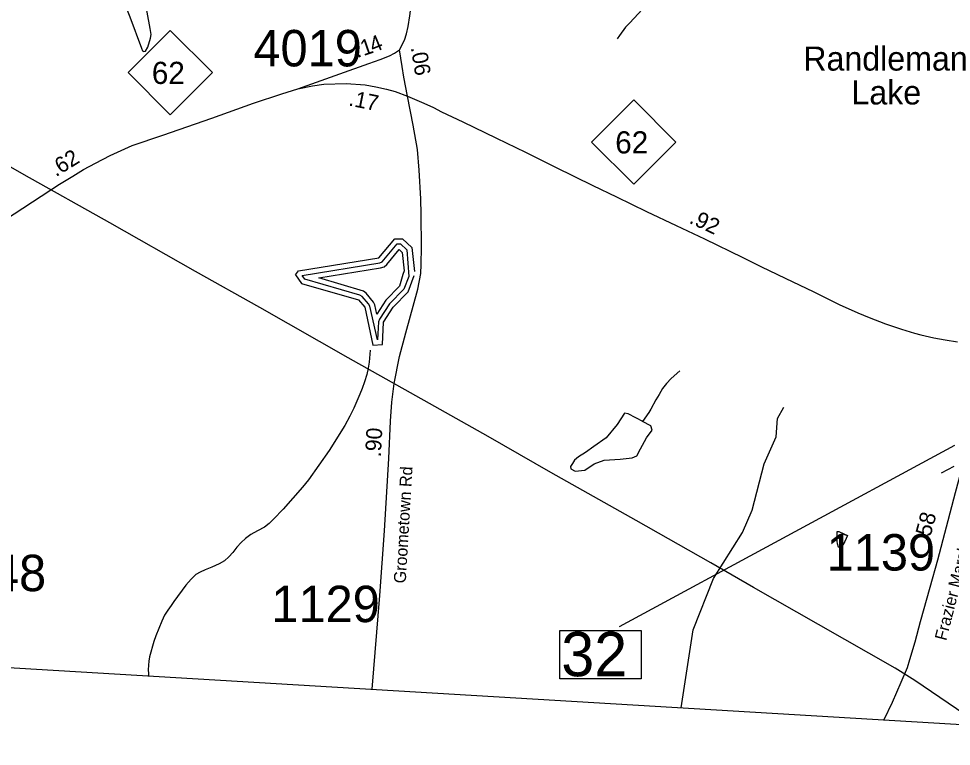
# Model space of a CAD drawing. Extents: x 1662474 to 1856135, y 779280 to 917889.
# Drawn here: x 1732908 to 1740276, y 788542 to 794292 of the extents above; entities that cross this region are included whole.
import ezdxf

# ---------------------------------------------------------------- set-up
doc = ezdxf.new("R2010")
doc.units = 0
for name, color, linetype in [('Cogo Default Point CELL', 7, 'Continuous'), ('Exist Boundary Political CountyLine', 7, 'Continuous'), ('Exist Hydrographic Lake Shore Label', 7, 'Continuous'), ('Exist Hydrographic Misc Water Feature', 7, 'Continuous'), ('Exist Hydrographic Pond Over 1500 Sq Ft', 7, 'Continuous'), ('Exist Hydrographic Pond Under 1500 Sq Ft', 7, 'Continuous'), ('Exist Road Primary NC Attributed', 7, 'Continuous'), ('Exist Road Primary NC Service Mileage Hundredths English Label', 7, 'Continuous'), ('Exist Road Primary NC Shield CELL', 7, 'Continuous'), ('Exist Road Primary NC Shield Number Label', 7, 'Continuous'), ('Exist Road Secondary Mileage Tenths English Label', 7, 'Continuous'), ('Exist Road Secondary Structure Standard Bridge CELL', 7, 'Continuous'), ('Exist Road Secondary Structure Standard Bridge Number Label', 7, 'Continuous'), ('Exist Road Secondary Type 51 Attributed', 7, 'Continuous'), ('Exist Road Secondary Type 51 Label', 7, 'Continuous'), ('Exist Utilities Electrical Transmission Line', 7, 'Continuous'), ('Old_Level_44', 7, 'Continuous'), ('Prop DGN Element Guardrail', 7, 'Continuous'), ('Prop Guardrail', 7, 'Continuous')]:
    doc.layers.add(name, color=color, linetype=linetype)

msp = doc.modelspace()

# ---------------------------------------------------------------- linework, layer by layer
at = {"layer": 'Exist Boundary Political CountyLine'}
msp.add_lwpolyline([(1690037.5, 791664.5), (1701364.2, 790957.5), (1714716, 790252.3), (1740499.2, 788706.5), (1750629.1, 788065.3), (1759370.2, 787540.1), (1762189.4, 787333), (1768414.3, 786933.6), (1776472.8, 786425.7), (1794607.1, 785397.2), (1814974.6, 784258.7), (1839558.3, 782880.6)], dxfattribs=at)
at = {"layer": 'Exist Hydrographic Misc Water Feature'}
msp.add_line((1737885.3, 791179.8), (1737836.6, 791109.6), dxfattribs=at)
for points in [[(1737867.9, 794400.8), (1737736.4, 794258), (1737702.2, 794224.3), (1737653.6, 794158.8), (1737635.3, 794132.9)], [(1735685.5, 791672.7), (1735676.5, 791576.8), (1735670.1, 791530.8), (1735657.6, 791480.9), (1735641, 791423.1), (1735620.5, 791371.2), (1735602.3, 791325.4), (1735555.1, 791213.8), (1735524.3, 791150), (1735483.7, 791078.4), (1735361.9, 790879.6), (1735197.7, 790649), (1735149.1, 790589.5), (1734997.4, 790416.9), (1734920.7, 790337.5), (1734886.2, 790303.8), (1734850.1, 790274.2), (1734795.6, 790244.7), (1734741.4, 790215.2), (1734701.3, 790185.5), (1734664.8, 790151.9), (1734632.4, 790116.2), (1734600, 790074.5), (1734567.6, 790038.8), (1734535.4, 790009.1), (1734491.1, 789983.6), (1734434.9, 789958), (1734382.6, 789936.5), (1734342.6, 789918.9), (1734308.4, 789899.2), (1734269.8, 789863.6), (1734229.4, 789816), (1734134.3, 789686.8), (1734111.9, 789655), (1734085.5, 789617.2), (1734059.2, 789579.4), (1734038.7, 789531.7), (1733991.6, 789416.1), (1733975.4, 789370.2), (1733941.9, 789248.5), (1733935.8, 789216.5), (1733933.3, 789182.5), (1733931.1, 789146.6), (1733932.7, 789118.6), (1733934.3, 789100.1)], [(1738130.5, 791509.5), (1738063.9, 791450.1), (1738025.6, 791408.5), (1737995.2, 791368.7), (1737966.9, 791323), (1737942.3, 791279.3), (1737901.7, 791207.6), (1737885.3, 791179.8)], [(1738142.5, 788847.8), (1738235.5, 789462.4), (1738397.5, 789869.4), (1738626.6, 790232.3), (1738702.6, 790408.1), (1738798.6, 790773.7), (1738891.7, 790988.4), (1738901.5, 791132.7), (1738952.6, 791223.6)], [(1739456.6, 790208.6), (1739434.3, 790160.8), (1739419.9, 790134.9), (1739407.8, 790117), (1739397.8, 790111.1), (1739383.8, 790115.2), (1739376, 790141.3), (1739372.3, 790183.4), (1739372.8, 790221.4), (1739373, 790239.4), (1739386.9, 790239.3), (1739410.9, 790227.1), (1739430.8, 790216.9), (1739456.6, 790208.6)], [(1739456.6, 790208.6), (1739434.3, 790160.8), (1739419.9, 790134.9), (1739407.8, 790117), (1739397.8, 790111.1), (1739383.8, 790115.2), (1739376, 790141.3), (1739372.3, 790183.4), (1739372.8, 790221.4), (1739373, 790239.4), (1739386.9, 790239.3), (1739456.6, 790208.6)]]:
    msp.add_lwpolyline(points, dxfattribs=at)
at = {"layer": 'Exist Hydrographic Pond Over 1500 Sq Ft'}
for points in [[(1735094.5, 792267), (1735119.6, 792299.3), (1735754.6, 792401.3), (1735880.5, 792553), (1735939.6, 792551.8), (1736013.6, 792484.7), (1736034.3, 792294.8)], [(1735094.5, 792267), (1735143.6, 792200.3), (1735592.6, 792069.8), (1735642.6, 792013), (1735706.6, 791713), (1735781.5, 791718), (1735791.5, 791895.1), (1735867.6, 792011.7), (1735985.5, 792134), (1736032.2, 792262.1)]]:
    msp.add_lwpolyline(points, dxfattribs=at)
at = {"layer": 'Exist Hydrographic Pond Under 1500 Sq Ft'}
for points in [[(1733847.6, 794488.9), (1733805.6, 794499.3), (1733755.8, 794507.8), (1733727.9, 794512), (1733715.6, 794504.1), (1733717.6, 794484.1), (1733735, 794438), (1733785.9, 794305.4), (1733877.6, 794058.5), (1733887.4, 794038.4), (1733897.2, 794032.3), (1733911.2, 794036.2), (1733929.6, 794068), (1733950.4, 794137.9), (1733954.5, 794165.8), (1733947.1, 794213.9), (1733899.5, 794476.4), (1733847.6, 794488.9)], [(1737844.4, 791105.5), (1737723.1, 791168.7), (1737695.3, 791173.7), (1737637.2, 791085.3), (1737548.8, 790979.3), (1737452.8, 790911.1), (1737387.1, 790863.1), (1737331.5, 790830.2), (1737298.6, 790802.5), (1737283.5, 790777.2), (1737268.3, 790754.5), (1737270.8, 790734.3), (1737303.7, 790716.6), (1737379.5, 790724.2), (1737455.3, 790774.7), (1737533.6, 790802.5), (1737660, 790812.6), (1737753.5, 790822.7), (1737791.4, 790837.8), (1737821.7, 790893.4), (1737867.2, 790979.3), (1737912.6, 791039.9), (1737902.5, 791075.2), (1737836.6, 791109.6)]]:
    msp.add_lwpolyline(points, dxfattribs=at)
at = {"layer": 'Exist Road Primary NC Attributed'}
for points in [[(1735113.9, 793737.1), (1735228.2, 793762.1), (1735319.8, 793773.5), (1735494.5, 793778.7), (1735646.3, 793770.4), (1735729.5, 793753.8), (1735815, 793734.6), (1735883.4, 793717.7), (1735980.4, 793679.5)], [(1732197.8, 792306.7), (1732433.9, 792461.1), (1732873.8, 792749.7), (1733229.5, 792983.7), (1733336.6, 793048.7), (1733420.8, 793100.7), (1733514.4, 793149.6), (1733631.9, 793212), (1733805.6, 793289.9), (1734047.9, 793371.6), (1734433.7, 793505.2), (1734764.4, 793625.3), (1734988, 793698.6), (1735113.9, 793737.1)], [(1735980.4, 793679.5), (1736108, 793625.3), (1736185, 793590), (1736249.6, 793557.1), (1736417.9, 793475.8), (1736681.9, 793348.2), (1736911.3, 793236.8), (1737148.8, 793119.6), (1737444.4, 792974.3), (1737629.7, 792885), (1737868.7, 792769.2), (1738102.5, 792657.1), (1738326, 792551.6), (1738628.2, 792404.1), (1738777.5, 792331.7), (1739023.8, 792212.6), (1739185.6, 792135.4), (1739389.3, 792034.3), (1739536.3, 791967.4), (1739626, 791930.2), (1739755.4, 791880.2), (1739881.9, 791837.9), (1739985.6, 791807.1), (1740036.3, 791793.8), (1740137.1, 791771), (1740226.1, 791754.5), (1740324.3, 791737.7)]]:
    msp.add_lwpolyline(points, dxfattribs=at)
at = {"layer": 'Exist Road Primary NC Shield CELL'}
for points in [[(1733773.2, 793866.1), (1734106.2, 794199.1), (1734439.2, 793866.1), (1734106.2, 793533.1)], [(1737433.9, 793317), (1737766.8, 793650), (1738099.8, 793317), (1737766.8, 792984)]]:
    msp.add_lwpolyline(points, close=True, dxfattribs=at)
at = {"layer": 'Exist Road Secondary Structure Standard Bridge CELL'}
msp.add_line((1740198.9, 790703.2), (1740298.7, 790756.7), dxfattribs=at)
at = {"layer": 'Exist Road Secondary Structure Standard Bridge Number Label'}
msp.add_line((1740301.7, 790918.8), (1737652.8, 789486.6), dxfattribs=at)
msp.add_lwpolyline([(1737182.2, 789458.7), (1737826.3, 789458.7), (1737826.3, 789076.4), (1737182.2, 789076.4)], close=True, dxfattribs=at)
at = {"layer": 'Exist Road Secondary Type 51 Attributed'}
for points in [[(1735915.7, 794045.5), (1735956, 794123.6), (1735972.9, 794171.7), (1735985.7, 794229.1), (1735999.5, 794314.1), (1736020, 794476.5), (1736065.1, 794816.1), (1736106.1, 795105.6), (1736123, 795237.2), (1736169.1, 795518.6), (1736211.3, 795722.9), (1736266, 795979.7), (1736329.4, 796250.5), (1736353, 796370.9), (1736368.2, 796450.3), (1736387.1, 796588.8), (1736405.9, 796712.5), (1736414, 796830.8), (1736434.2, 797020.5), (1736458.2, 797265.8), (1736471.6, 797414.9)], [(1735113.9, 793737.1), (1735445.6, 793856.7), (1735673.2, 793939.2), (1735763.7, 793970.2), (1735836.6, 793999.7), (1735876.1, 794019.5), (1735915.7, 794045.5)], [(1735980.4, 793679.5), (1735951, 793831), (1735938.5, 793915.5), (1735915.7, 794045.5)], [(1735701, 788994.2), (1735760.6, 789734.3), (1735797.3, 790244.6), (1735831.2, 790815.9), (1735846.6, 791112.9), (1735855.4, 791262.2), (1735873.8, 791410), (1735917.9, 791622.5), (1735967.2, 791809.3), (1736061.8, 792153.8), (1736084.1, 792278.8), (1736087.1, 792349.3), (1736090, 792486.5), (1736088.5, 792744.9), (1736084.8, 792869.9), (1736071.6, 793096), (1736058.4, 793257.8), (1736023.8, 793451.6), (1735980.4, 793679.5)], [(1740384.1, 790836.8), (1740306.9, 790546.4), (1740234.1, 790275.4), (1740165.7, 790013.3), (1740106.9, 789797.5), (1740029, 789527.3), (1739987.1, 789365.9), (1739946.6, 789226.9), (1739926, 789161.8), (1739878.2, 789047.1), (1739807.6, 788888.7), (1739744, 788751.8)]]:
    msp.add_lwpolyline(points, dxfattribs=at)
at = {"layer": 'Exist Utilities Electrical Transmission Line'}
msp.add_lwpolyline([(1740514.7, 788705.5), (1739987.7, 789061.7), (1739831.2, 789159.8), (1739226.1, 789505.6), (1738712.5, 789798.6), (1738375.1, 789992.9), (1737785.8, 790326.9), (1737113.4, 790705.9), (1736617.3, 790990.4), (1736194.8, 791228.1), (1735510.1, 791613.2), (1734814.1, 792010.4), (1734303.9, 792293.2), (1733627.3, 792678.2), (1732950.7, 793057.3), (1732044.2, 793577.3)], dxfattribs=at)
at = {"layer": 'Old_Level_44'}
for points in [[(1735990.6, 792254.6), (1735950.8, 792155.7), (1735838.9, 792039.4), (1735758.1, 791916.9), (1735751.7, 791897.4), (1735743.5, 791755.5), (1735681.6, 792021.4), (1735672.6, 792039.4), (1735622.6, 792096.2), (1735603.7, 792108.2), (1735167.7, 792235), (1735147, 792263.2), (1735761, 792361.8), (1735780.2, 792370.7), (1735899.2, 792512.6), (1735923.8, 792512.1), (1735975.4, 792465.2), (1735990.6, 792254.6)], [(1735943.9, 792269.4), (1735916.2, 792177.4), (1735810, 792067.1), (1735736.4, 791956.8), (1735720.8, 792029.7), (1735711.8, 792053), (1735652.5, 792122.7), (1735632.6, 792139.1), (1735279.9, 792244), (1735767.3, 792322.3), (1735794.6, 792332), (1735815.9, 792349.9), (1735913.5, 792467.4), (1735937.3, 792445.8), (1735953.1, 792300.6), (1735943.9, 792269.4)]]:
    msp.add_lwpolyline(points, dxfattribs=at)

# ---------------------------------------------------------------- texts
at = {"layer": 'Cogo Default Point CELL'}
for s, p in [('4019', (1734762.4, 793915.1)), ('1139', (1739291.3, 789931.4)), ('1148', (1732268.6, 789768.4)), ('1129', (1734904.5, 789523.6))]:
    msp.add_text(s, height=288, dxfattribs=at).set_placement(p)
at = {"layer": 'Exist Hydrographic Lake Shore Label'}
for s, p in [('Randleman', (1739106.3, 793881.9)), ('Lake', (1739486.9, 793614.1))]:
    msp.add_text(s, height=190, dxfattribs=at).set_placement(p)
at = {"layer": 'Exist Road Primary NC Service Mileage Hundredths English Label'}
msp.add_text('.17', height=125, rotation=348.69007, dxfattribs=at).set_placement((1735509.2, 793606.6))
at = {"layer": 'Exist Road Primary NC Shield Number Label'}
for p in [(1733960.4, 793776.4), (1737621, 793227.3)]:
    msp.add_text('62', height=175, dxfattribs=at).set_placement(p)
at = {"layer": 'Exist Road Secondary Mileage Tenths English Label'}
for s, rotation, p in [('1', 18.90845, (1735632.1, 793996)), ('4', 22.39353, (1735709.5, 794020)), ('.', 17.4327, (1735581.9, 793980.9)), ('.06', 279.30881, (1736005.2, 794063.9))]:
    msp.add_text(s, height=125, rotation=rotation, dxfattribs=at).set_placement(p)
at = {"layer": 'Exist Road Secondary Structure Standard Bridge Number Label'}
msp.add_text('32', height=350, dxfattribs=at).set_placement((1737194.7, 789096.2))
at = {"layer": 'Exist Road Secondary Type 51 Label'}
for s, rotation, p in [('Groometown Rd', 86.60359, (1735965.3, 789828)), ('Frazier Marsh Rd', 75.62029, (1740234.9, 789372.5))]:
    msp.add_text(s, height=95, rotation=rotation, dxfattribs=at).set_placement(p)
at = {"layer": 'Prop DGN Element Guardrail'}
for s, rotation, p in [('.90', 87.02443, (1735769.1, 790825)), ('.58', 74.96218, (1740099.3, 790149.6))]:
    msp.add_text(s, height=125, rotation=rotation, dxfattribs=at).set_placement(p)
at = {"layer": 'Prop Guardrail'}
for s, rotation, p in [('.62', 31.68637, (1733202.3, 793039.2)), ('.92', 334.73084, (1738197.9, 792681.2))]:
    msp.add_text(s, height=125, rotation=rotation, dxfattribs=at).set_placement(p)

doc.saveas('drawing.dxf')
